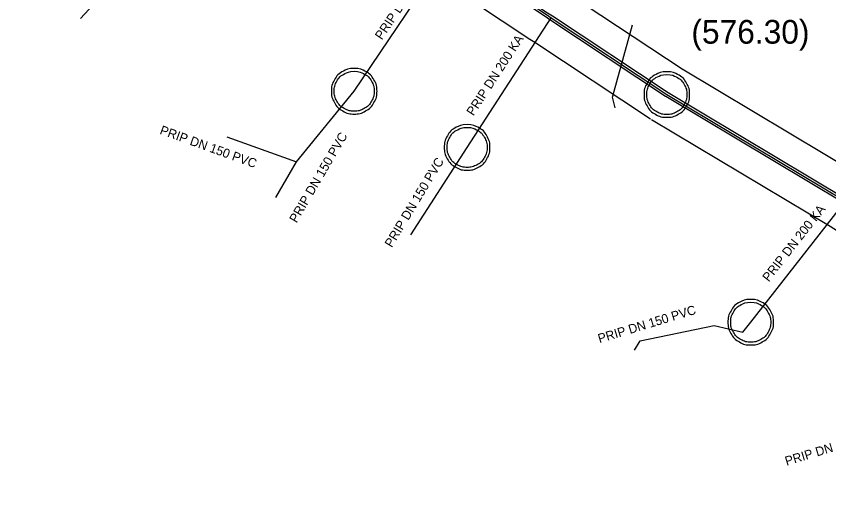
# Model space of a CAD drawing. Extents: x -643575 to -638952, y -1116425 to -1112056.
# Drawn here: x -642030.31 to -641985.76, y -1113591.71 to -1113565.53 of the extents above; entities that cross this region are included whole.
import ezdxf

# ---------------------------------------------------------------- set-up
doc = ezdxf.new("R2010")
doc.units = 0
for name, color, linetype in [('Default', 7, 'Continuous'), ('K Označení šachty', 7, 'Continuous'), ('K Popis přípojky', 7, 'Continuous'), ('K Přípojka', 7, 'Continuous'), ('K Stoka', 7, 'Continuous'), ('K Stoka - ochranné pásmo tisk', 7, 'Continuous'), ('K Stoka - okraje', 7, 'Continuous')]:
    doc.layers.add(name, color=color, linetype=linetype)

msp = doc.modelspace()

# ---------------------------------------------------------------- linework, layer by layer
at = {"layer": 'Default'}
for points in [[(-642011.781, -1113568.39), (-642011.466, -1113568.39), (-642011.167, -1113568.551), (-642010.868, -1113568.712), (-642010.699, -1113569.013), (-642010.53, -1113569.314), (-642010.53, -1113569.641), (-642010.53, -1113569.966), (-642010.695, -1113570.263), (-642010.86, -1113570.56), (-642011.157, -1113570.725), (-642011.455, -1113570.89), (-642011.781, -1113570.89), (-642012.105, -1113570.89), (-642012.403, -1113570.725), (-642012.7, -1113570.56), (-642012.865, -1113570.263), (-642013.03, -1113569.966), (-642013.03, -1113569.641), (-642013.03, -1113569.314), (-642012.862, -1113569.013), (-642012.694, -1113568.712), (-642012.396, -1113568.551), (-642012.097, -1113568.39), (-642011.781, -1113568.39)], [(-642011.78, -1113568.546), (-642012.057, -1113568.546), (-642012.319, -1113568.687), (-642012.581, -1113568.828), (-642012.727, -1113569.091), (-642012.874, -1113569.353), (-642012.874, -1113569.64), (-642012.874, -1113569.924), (-642012.729, -1113570.184), (-642012.584, -1113570.444), (-642012.324, -1113570.589), (-642012.063, -1113570.734), (-642011.78, -1113570.734), (-642011.497, -1113570.734), (-642011.236, -1113570.589), (-642010.976, -1113570.444), (-642010.831, -1113570.184), (-642010.686, -1113569.924), (-642010.686, -1113569.64), (-642010.686, -1113569.353), (-642010.835, -1113569.091), (-642010.983, -1113568.828), (-642011.244, -1113568.687), (-642011.505, -1113568.546), (-642011.78, -1113568.546)], [(-641994.641, -1113568.57), (-641994.326, -1113568.57), (-641994.027, -1113568.731), (-641993.728, -1113568.892), (-641993.559, -1113569.193), (-641993.39, -1113569.494), (-641993.39, -1113569.821), (-641993.39, -1113570.146), (-641993.555, -1113570.443), (-641993.72, -1113570.74), (-641994.017, -1113570.905), (-641994.315, -1113571.07), (-641994.641, -1113571.07), (-641994.965, -1113571.07), (-641995.263, -1113570.905), (-641995.56, -1113570.74), (-641995.725, -1113570.443), (-641995.89, -1113570.146), (-641995.89, -1113569.821), (-641995.89, -1113569.494), (-641995.722, -1113569.193), (-641995.554, -1113568.892), (-641995.256, -1113568.731), (-641994.957, -1113568.57), (-641994.641, -1113568.57)], [(-641994.64, -1113568.726), (-641994.917, -1113568.726), (-641995.179, -1113568.867), (-641995.441, -1113569.008), (-641995.587, -1113569.271), (-641995.734, -1113569.533), (-641995.734, -1113569.82), (-641995.734, -1113570.104), (-641995.589, -1113570.364), (-641995.444, -1113570.624), (-641995.184, -1113570.769), (-641994.923, -1113570.914), (-641994.64, -1113570.914), (-641994.357, -1113570.914), (-641994.096, -1113570.769), (-641993.836, -1113570.624), (-641993.691, -1113570.364), (-641993.546, -1113570.104), (-641993.546, -1113569.82), (-641993.546, -1113569.533), (-641993.695, -1113569.271), (-641993.843, -1113569.008), (-641994.104, -1113568.867), (-641994.365, -1113568.726), (-641994.64, -1113568.726)], [(-642005.591, -1113571.47), (-642005.276, -1113571.47), (-642004.977, -1113571.631), (-642004.678, -1113571.792), (-642004.509, -1113572.093), (-642004.34, -1113572.394), (-642004.34, -1113572.721), (-642004.34, -1113573.046), (-642004.505, -1113573.343), (-642004.67, -1113573.64), (-642004.967, -1113573.805), (-642005.265, -1113573.97), (-642005.591, -1113573.97), (-642005.915, -1113573.97), (-642006.213, -1113573.805), (-642006.51, -1113573.64), (-642006.675, -1113573.343), (-642006.84, -1113573.046), (-642006.84, -1113572.721), (-642006.84, -1113572.394), (-642006.672, -1113572.093), (-642006.504, -1113571.792), (-642006.206, -1113571.631), (-642005.907, -1113571.47), (-642005.591, -1113571.47)], [(-642005.59, -1113571.626), (-642005.867, -1113571.626), (-642006.129, -1113571.767), (-642006.391, -1113571.908), (-642006.537, -1113572.171), (-642006.684, -1113572.433), (-642006.684, -1113572.72), (-642006.684, -1113573.004), (-642006.539, -1113573.264), (-642006.394, -1113573.524), (-642006.134, -1113573.669), (-642005.873, -1113573.814), (-642005.59, -1113573.814), (-642005.307, -1113573.814), (-642005.046, -1113573.669), (-642004.786, -1113573.524), (-642004.641, -1113573.264), (-642004.496, -1113573.004), (-642004.496, -1113572.72), (-642004.496, -1113572.433), (-642004.645, -1113572.171), (-642004.793, -1113571.908), (-642005.054, -1113571.767), (-642005.315, -1113571.626), (-642005.59, -1113571.626)], [(-641990.041, -1113581.05), (-641989.726, -1113581.05), (-641989.427, -1113581.211), (-641989.128, -1113581.372), (-641988.959, -1113581.673), (-641988.79, -1113581.974), (-641988.79, -1113582.301), (-641988.79, -1113582.626), (-641988.955, -1113582.923), (-641989.12, -1113583.22), (-641989.417, -1113583.385), (-641989.715, -1113583.55), (-641990.041, -1113583.55), (-641990.365, -1113583.55), (-641990.663, -1113583.385), (-641990.96, -1113583.22), (-641991.125, -1113582.923), (-641991.29, -1113582.626), (-641991.29, -1113582.301), (-641991.29, -1113581.974), (-641991.122, -1113581.673), (-641990.954, -1113581.372), (-641990.656, -1113581.211), (-641990.357, -1113581.05), (-641990.041, -1113581.05)], [(-641990.04, -1113581.206), (-641990.317, -1113581.206), (-641990.579, -1113581.347), (-641990.841, -1113581.488), (-641990.987, -1113581.751), (-641991.134, -1113582.013), (-641991.134, -1113582.3), (-641991.134, -1113582.584), (-641990.989, -1113582.844), (-641990.844, -1113583.104), (-641990.584, -1113583.249), (-641990.323, -1113583.394), (-641990.04, -1113583.394), (-641989.757, -1113583.394), (-641989.496, -1113583.249), (-641989.236, -1113583.104), (-641989.091, -1113582.844), (-641988.946, -1113582.584), (-641988.946, -1113582.3), (-641988.946, -1113582.013), (-641989.095, -1113581.751), (-641989.243, -1113581.488), (-641989.504, -1113581.347), (-641989.765, -1113581.206), (-641990.04, -1113581.206)]]:
    msp.add_open_spline(points, degree=3, dxfattribs=at)
at = {"layer": 'K Přípojka'}
for points in [[(-642011.78, -1113569.64), (-642006.571, -1113561.914)], [(-642026.78, -1113565.65), (-642023.53, -1113562.13)], [(-642005.59, -1113572.72), (-642000.978, -1113565.62)], [(-641997.466, -1113570.545), (-641997.62, -1113569.96), (-641996.53, -1113566.01)], [(-642016.08, -1113575.47), (-642014.94, -1113573.52), (-642011.78, -1113569.64)], [(-642018.77, -1113572.14), (-642014.94, -1113573.52)], [(-642008.68, -1113577.51), (-642005.59, -1113572.72)], [(-641990.04, -1113582.3), (-641984.847, -1113575.67)], [(-641996.41, -1113583.84), (-641996.1, -1113583.33), (-641992.05, -1113582.49), (-641990.47, -1113582.85), (-641990.04, -1113582.3)]]:
    msp.add_lwpolyline(points, dxfattribs=at)
at = {"layer": 'K Stoka'}
for points in [[(-642029.41, -1113546.78), (-642027.349, -1113548.146), (-642026.87, -1113548.463), (-642017.761, -1113554.499), (-642017.392, -1113554.744), (-642006.571, -1113561.914), (-642005.852, -1113562.39), (-642001.245, -1113565.443), (-642000.978, -1113565.62), (-641994.64, -1113569.82)], [(-641994.64, -1113569.82), (-641984.847, -1113575.67), (-641984.447, -1113575.909), (-641975.148, -1113581.464), (-641974.859, -1113581.637), (-641963.915, -1113588.174), (-641963.633, -1113588.343), (-641960.34, -1113590.31)]]:
    msp.add_lwpolyline(points, dxfattribs=at)
at = {"layer": 'K Stoka - ochranné pásmo tisk'}
for points in [[(-641993.742, -1113568.465), (-642000.08, -1113564.265), (-642000.347, -1113564.088), (-642004.955, -1113561.035), (-642005.674, -1113560.559), (-642016.494, -1113553.39), (-642016.863, -1113553.144), (-642025.973, -1113547.108), (-642026.452, -1113546.791), (-642028.512, -1113545.425)], [(-641995.537, -1113571.174), (-642001.876, -1113566.975), (-642002.143, -1113566.797), (-642006.749, -1113563.745), (-642007.468, -1113563.269), (-642018.29, -1113556.099), (-642018.659, -1113555.853), (-642027.767, -1113549.818), (-642028.246, -1113549.501), (-642030.308, -1113548.135)], [(-641959.507, -1113588.915), (-641962.799, -1113586.949), (-641963.081, -1113586.78), (-641974.025, -1113580.242), (-641974.315, -1113580.069), (-641983.614, -1113574.514), (-641984.014, -1113574.275), (-641993.807, -1113568.425)], [(-641961.173, -1113591.705), (-641964.467, -1113589.737), (-641964.749, -1113589.568), (-641975.692, -1113583.032), (-641975.982, -1113582.859), (-641985.28, -1113577.304), (-641985.68, -1113577.065), (-641995.473, -1113571.215)]]:
    msp.add_lwpolyline(points, dxfattribs=at)
at = {"layer": 'K Stoka - okraje'}
for points in [[(-642029.341, -1113546.676), (-642027.28, -1113548.042), (-642026.801, -1113548.359), (-642017.692, -1113554.395), (-642017.323, -1113554.64), (-642006.502, -1113561.81), (-642005.783, -1113562.286), (-642001.176, -1113565.339), (-642000.909, -1113565.516), (-641994.571, -1113569.716)], [(-641994.709, -1113569.924), (-642001.047, -1113565.724), (-642001.314, -1113565.547), (-642005.921, -1113562.494), (-642006.64, -1113562.018), (-642017.461, -1113554.848), (-642017.83, -1113554.603), (-642026.939, -1113548.567), (-642027.418, -1113548.25), (-642029.479, -1113546.884)], [(-641960.404, -1113590.417), (-641963.697, -1113588.45), (-641963.979, -1113588.281), (-641974.923, -1113581.744), (-641975.212, -1113581.571), (-641984.511, -1113576.016), (-641984.911, -1113575.777), (-641994.704, -1113569.927)], [(-641994.576, -1113569.713), (-641984.783, -1113575.563), (-641984.383, -1113575.802), (-641975.084, -1113581.357), (-641974.795, -1113581.53), (-641963.851, -1113588.067), (-641963.569, -1113588.236), (-641960.276, -1113590.203)]]:
    msp.add_lwpolyline(points, dxfattribs=at)

# ---------------------------------------------------------------- texts
at = {"layer": 'K Označení šachty'}
msp.add_text('(576.30)', height=1.3, dxfattribs=at).set_placement((-641993.295, -1113567.035))
at = {"layer": 'K Popis přípojky'}
for s, rotation, p in [('PRIP DN 200 KA', 56.0115, (-642010.266, -1113566.863)), ('PRIP DN 200 KA', 56.9932, (-642005.243, -1113571.028)), ('PRIP DN 150 PVC', 340.1852, (-642022.476, -1113571.972)), ('PRIP DN 150 PVC', 59.6888, (-642014.94, -1113576.895)), ('PRIP DN 150 PVC', 58.9316, (-642009.717, -1113578.249)), ('PRIP DN 200 KA', 51.9299, (-641989.053, -1113580.124)), ('PRIP DN 150 PVC', 16.8837, (-641998.332, -1113583.454)), ('PRIP DN 150 PVC', 16.8837, (-641988.076, -1113590.173))]:
    msp.add_text(s, height=0.5, rotation=rotation, dxfattribs=at).set_placement(p)

doc.saveas('drawing.dxf')
